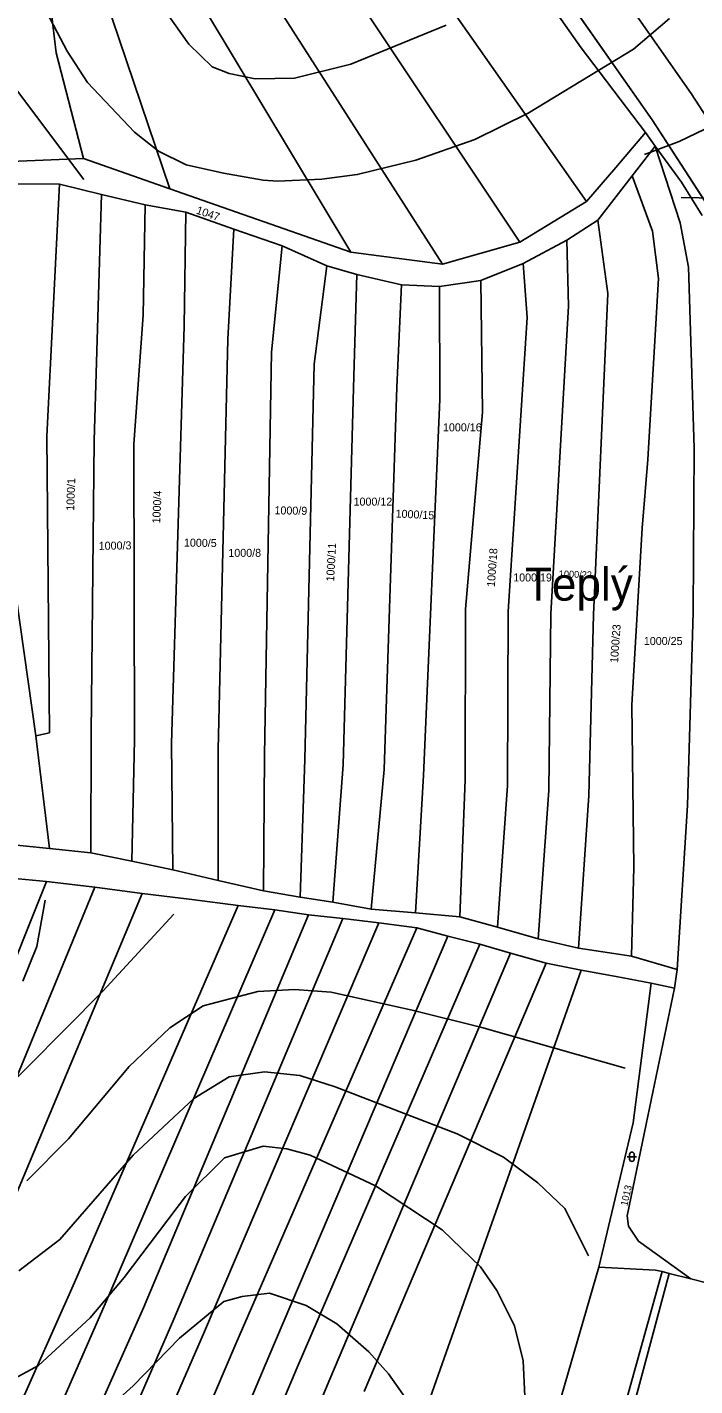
# Model space of a CAD drawing. Extents: x -555860 to -552701, y -1187050 to -1182291.
# Drawn here: x -553213.8 to -553072, y -1185562.4 to -1185273.9 of the extents above; entities that cross this region are included whole.
import ezdxf

# ---------------------------------------------------------------- set-up
doc = ezdxf.new("R2010")
doc.units = 0
for name, color, linetype in [('LEG_2b', 7, 'Continuous'), ('Level 25', 7, 'Continuous'), ('Level 28', 7, 'Continuous'), ('Level 30', 7, 'Continuous'), ('Level 40', 7, 'Continuous'), ('Level 41', 7, 'Continuous'), ('navrh_BV', 7, 'Continuous'), ('Parcelní čísla', 7, 'Continuous')]:
    doc.layers.add(name, color=color, linetype=linetype)

msp = doc.modelspace()

# ---------------------------------------------------------------- linework, layer by layer
at = {"layer": 'Level 25'}
for p, q in [((-553086.39, -1185513.78), (-553084.39, -1185513.78)), ((-553085.89, -1185513.28), (-553085.89, -1185514.28)), ((-553084.89, -1185514.28), (-553084.89, -1185513.28))]:
    msp.add_line(p, q, dxfattribs=at)
for centre, start, end in [((-553085.39, -1185513.28), 0, 180), ((-553085.39, -1185514.28), 180, 359.9879)]:
    msp.add_arc(centre, 0.5, start, end, dxfattribs=at)
at = {"layer": 'Level 28'}
msp.add_lwpolyline([(-553335.3, -1184893.6), (-553329.69, -1184910.28), (-553304.44, -1184964.29), (-553295.78, -1184977.82), (-553275.71, -1185006.86), (-553246.62, -1185051.72), (-553209.69, -1185112.62), (-553192, -1185138.59), (-553167.79, -1185169.52), (-553146.64, -1185201.83), (-553123.18, -1185233.43), (-553081.09, -1185293.58), (-553054.48, -1185334.7), (-553025.69, -1185378.7), (-553018.36, -1185395.37), (-553012.48, -1185445.05)], dxfattribs=at)
at = {"layer": 'Level 30'}
for points in [[(-553002.47, -1185444.56), (-553008.6, -1185392.71), (-553016.87, -1185373.92), (-553046.1, -1185329.25), (-553072.79, -1185288), (-553115.07, -1185227.58), (-553138.44, -1185196.11), (-553159.66, -1185163.69), (-553183.92, -1185132.69), (-553201.28, -1185107.21), (-553238.15, -1185046.41), (-553267.4, -1185001.3), (-553287.45, -1184972.28), (-553295.66, -1184959.46), (-553320.39, -1184906.56), (-553325.94, -1184890.07)], [(-553335.3, -1184893.6), (-553329.69, -1184910.28), (-553304.44, -1184964.29), (-553295.78, -1184977.82), (-553275.71, -1185006.86), (-553246.62, -1185051.72), (-553209.69, -1185112.62), (-553192, -1185138.59), (-553167.79, -1185169.52), (-553146.64, -1185201.83), (-553123.18, -1185233.43), (-553081.09, -1185293.58), (-553054.48, -1185334.7), (-553025.69, -1185378.7), (-553018.36, -1185395.37), (-553012.48, -1185445.05)]]:
    msp.add_lwpolyline(points, dxfattribs=at)
at = {"layer": 'Level 40'}
for points in [[(-553034.25, -1185260.35), (-553035.01, -1185273.74), (-553035.84, -1185278.73), (-553037.11, -1185283.87), (-553039.03, -1185288.71), (-553041.56, -1185293.44), (-553044.3, -1185298), (-553048.49, -1185302.84), (-553050.68, -1185305.98), (-553056.38, -1185308.87), (-553063.39, -1185310.26), (-553074.92, -1185310.03)], [(-553182.67, -1185462.3), (-553197.74, -1185478.63), (-553221.64, -1185502.66)]]:
    msp.add_lwpolyline(points, dxfattribs=at)
at = {"layer": 'Level 41'}
for points in [[(-553301.28, -1185138.95), (-553299.29, -1185139.8), (-553292.64, -1185143.68), (-553283.76, -1185151.72), (-553276.55, -1185161.43), (-553265.32, -1185178.9), (-553257.97, -1185193.87), (-553253.12, -1185206.35), (-553245.49, -1185231.31), (-553238.84, -1185248.78), (-553226.64, -1185271.8), (-553222.06, -1185279.28), (-553201.75, -1185306.27)], [(-553233.29, -1185225.76), (-553205.28, -1185279.01), (-553200.98, -1185285.66), (-553191, -1185296.2), (-553185.87, -1185300.22), (-553180, -1185303.15), (-553172.1, -1185304.88), (-553163.71, -1185306.38), (-553160.63, -1185306.6), (-553151.2, -1185306.18), (-553143.72, -1185305.21), (-553131.24, -1185302.16), (-553118.76, -1185297.73), (-553107.39, -1185292.18), (-553085.07, -1185278.59), (-553077.44, -1185272.07)], [(-553124.86, -1185273.46), (-553145.1, -1185281.78), (-553157.03, -1185284.69), (-553165.35, -1185284.83), (-553170.9, -1185283.72), (-553174.5, -1185282.34), (-553179.49, -1185277.48), (-553190.72, -1185261.54)], [(-553082.71, -1185300.92), (-553075.35, -1185298.19), (-553068.15, -1185294.68)], [(-553497.02, -1185470.49), (-553469.42, -1185454.69), (-553465.96, -1185454.41), (-553463.05, -1185455.1), (-553445.85, -1185478.95), (-553438.78, -1185486.44), (-553426.3, -1185496.84), (-553398.98, -1185514.86), (-553368.76, -1185532.47), (-553345.32, -1185548.42), (-553327.16, -1185563.53), (-553318.56, -1185569.77), (-553309, -1185574.9), (-553304.56, -1185576.43), (-553295.69, -1185577.54), (-553289, -1185577.47), (-553282.38, -1185576.57), (-553262.41, -1185571.99), (-553229.13, -1185565.47), (-553218.04, -1185561.73), (-553211.38, -1185558.12), (-553200.43, -1185548), (-553193.22, -1185539.41)], [(-553214.67, -1185476.48), (-553211.74, -1185469.11), (-553209.99, -1185459.29)], [(-553213.88, -1185518.89), (-553205, -1185510.01), (-553192.11, -1185494.62), (-553183.51, -1185486.44), (-553176.44, -1185481.72), (-553164.79, -1185478.67), (-553157.03, -1185478.26), (-553149.26, -1185478.81), (-553131.79, -1185482.69), (-553117.28, -1185486.36)], [(-553117.28, -1185486.36), (-553086.86, -1185494.97)], [(-553094.65, -1185534.8), (-553099.64, -1185524.75), (-553105.34, -1185519.32), (-553112.66, -1185513.89), (-553122.5, -1185508.9), (-553148.43, -1185498.92), (-553155.92, -1185496.56), (-553163.41, -1185495.73), (-553170.9, -1185496.84), (-553178.38, -1185501.41), (-553191.28, -1185513.48), (-553206.81, -1185531.36), (-553215.54, -1185538.02)], [(-553193.22, -1185539.41), (-553180.18, -1185522.21), (-553171.86, -1185514.03), (-553163.68, -1185511.53), (-553158.69, -1185512.09), (-553153.7, -1185513.48), (-553139.83, -1185519.99), (-553125.69, -1185529.28), (-553117.51, -1185537.19), (-553114.05, -1185542.18), (-553110.3, -1185549.67), (-553108.5, -1185557.15), (-553107.81, -1185572.13), (-553108.66, -1185586.83)], [(-553202.65, -1185572.68), (-553191.28, -1185562.42), (-553181.43, -1185552.3), (-553172, -1185544.54), (-553168.12, -1185543.43), (-553162.3, -1185542.73), (-553154.53, -1185545.37), (-553148.02, -1185549.25), (-553141.22, -1185555.21), (-553137.06, -1185559.9), (-553132.35, -1185566.58)]]:
    msp.add_lwpolyline(points, dxfattribs=at)
at = {"layer": 'navrh_BV'}
for p, q in [((-553081.09, -1185293.58), (-553123.18, -1185233.43)), ((-553096.2, -1185278.25), (-553126.2, -1185235.48)), ((-553212.26, -1185240.68), (-553207.62, -1185279.32)), ((-553183.47, -1185308.24), (-553204.85, -1185244.95)), ((-553095.04, -1185310.94), (-553132.14, -1185257.95)), ((-553147.31, -1185262.35), (-553109.2, -1185319.53)), ((-553125.61, -1185324.23), (-553162.53, -1185266.6)), ((-553175.94, -1185270.38), (-553145.08, -1185321.66)), ((-553207.62, -1185279.32), (-553201.82, -1185301.77)), ((-553082.5, -1185296.28), (-553096.2, -1185278.25)), ((-553054.48, -1185334.7), (-553081.09, -1185293.58)), ((-553082.5, -1185296.28), (-553088.81, -1185303.71)), ((-553080.44, -1185299.18), (-553082.5, -1185296.28)), ((-553082.87, -1185302.3), (-553080.44, -1185299.18)), ((-553080.44, -1185299.18), (-553075.19, -1185315.45)), ((-553074.85, -1185306.8), (-553080.44, -1185299.18)), ((-553201.82, -1185301.77), (-553217.23, -1185302.42)), ((-553183.47, -1185308.24), (-553201.82, -1185301.77)), ((-553085.32, -1185305.43), (-553082.87, -1185302.3)), ((-553088.81, -1185303.71), (-553095.04, -1185310.94)), ((-553092.62, -1185314.88), (-553085.32, -1185305.43)), ((-553085.32, -1185305.43), (-553081.04, -1185317.2)), ((-553223.12, -1185307.13), (-553206.89, -1185307.24)), ((-553209.64, -1185360.78), (-553206.89, -1185307.24)), ((-553206.89, -1185307.24), (-553198, -1185309.4)), ((-553145.08, -1185321.66), (-553183.47, -1185308.24)), ((-553070.46, -1185313.92), (-553074.85, -1185306.8)), ((-553198, -1185309.4), (-553199.58, -1185361.7)), ((-553198, -1185309.4), (-553188.72, -1185311.63)), ((-553189.15, -1185335.08), (-553188.72, -1185311.63)), ((-553188.72, -1185311.63), (-553180.12, -1185313.18)), ((-553095.04, -1185310.94), (-553109.2, -1185319.53)), ((-553180.12, -1185313.18), (-553180.43, -1185337.4)), ((-553180.12, -1185313.18), (-553169.88, -1185316.76)), ((-553099.19, -1185319.15), (-553092.62, -1185314.88)), ((-553092.62, -1185314.88), (-553090.49, -1185330.48)), ((-553171.17, -1185340.15), (-553169.88, -1185316.76)), ((-553169.88, -1185316.76), (-553159.63, -1185320.34)), ((-553081.04, -1185317.2), (-553079.72, -1185327.25)), ((-553075.19, -1185315.45), (-553073.36, -1185324.83)), ((-553159.63, -1185320.34), (-553161.91, -1185342.9)), ((-553159.63, -1185320.34), (-553150.16, -1185324.56)), ((-553109.2, -1185319.53), (-553125.61, -1185324.23)), ((-553108.51, -1185324.1), (-553099.19, -1185319.15)), ((-553098.88, -1185333.17), (-553099.19, -1185319.15)), ((-553125.61, -1185324.23), (-553145.08, -1185321.66)), ((-553152.82, -1185345.48), (-553150.16, -1185324.56)), ((-553150.16, -1185324.56), (-553143.77, -1185326.44)), ((-553143.77, -1185326.44), (-553144.44, -1185348.02)), ((-553143.77, -1185326.44), (-553134.31, -1185328.63)), ((-553117.46, -1185327.69), (-553108.51, -1185324.1)), ((-553108.51, -1185324.1), (-553107.62, -1185335.55)), ((-553073.36, -1185324.83), (-553072.21, -1185363.28)), ((-553135.31, -1185350.35), (-553134.31, -1185328.63)), ((-553134.31, -1185328.63), (-553126.26, -1185328.97)), ((-553126.26, -1185328.97), (-553117.46, -1185327.69)), ((-553126.26, -1185328.97), (-553126.21, -1185352.97)), ((-553117.11, -1185355.62), (-553117.46, -1185327.69)), ((-553079.72, -1185327.25), (-553082.02, -1185365.68)), ((-553090.49, -1185330.48), (-553093.57, -1185398.71)), ((-553191.15, -1185362.42), (-553189.15, -1185335.08)), ((-553102.62, -1185398.51), (-553098.88, -1185333.17)), ((-553183.13, -1185426.03), (-553180.43, -1185337.4)), ((-553107.62, -1185335.55), (-553111.66, -1185398.01)), ((-553171.17, -1185340.15), (-553173.26, -1185427.26)), ((-553161.91, -1185342.9), (-553163.39, -1185428.48)), ((-553152.82, -1185345.48), (-553154.81, -1185429.45)), ((-553146.72, -1185430.55), (-553144.44, -1185348.02)), ((-553135.31, -1185350.35), (-553138.01, -1185431.56)), ((-553126.21, -1185352.97), (-553129.63, -1185432.79)), ((-553120.71, -1185397.51), (-553117.11, -1185355.62)), ((-553211.91, -1185424.36), (-553221.1, -1185359.75)), ((-553209.01, -1185423.74), (-553209.64, -1185360.78)), ((-553200.17, -1185423.93), (-553199.58, -1185361.7)), ((-553191.15, -1185362.42), (-553191, -1185425.21)), ((-553072.43, -1185398.14), (-553072.21, -1185363.28)), ((-553083.19, -1185380.31), (-553082.02, -1185365.68)), ((-553085.44, -1185417.79), (-553083.19, -1185380.31)), ((-553120.79, -1185433.75), (-553120.71, -1185397.51)), ((-553111.79, -1185434.91), (-553111.66, -1185398.01)), ((-553103.07, -1185435.98), (-553102.62, -1185398.51)), ((-553093.57, -1185398.71), (-553094.56, -1185437.09)), ((-553073.57, -1185439.19), (-553072.43, -1185398.14)), ((-553084.97, -1185452.27), (-553085.44, -1185417.79)), ((-553211.91, -1185424.36), (-553209.01, -1185423.74)), ((-553209.02, -1185448.31), (-553211.91, -1185424.36)), ((-553200.17, -1185423.93), (-553200.29, -1185449.23)), ((-553191.56, -1185451.04), (-553191, -1185425.21)), ((-553183.13, -1185426.03), (-553182.84, -1185452.88)), ((-553173.23, -1185455.11), (-553173.26, -1185427.26)), ((-553163.39, -1185428.48), (-553163.63, -1185457.33)), ((-553155.8, -1185458.63), (-553154.81, -1185429.45)), ((-553146.72, -1185430.55), (-553148.9, -1185459.69)), ((-553140.73, -1185461.2), (-553138.01, -1185431.56)), ((-553131.35, -1185462.01), (-553129.63, -1185432.79)), ((-553120.79, -1185433.75), (-553121.91, -1185462.81)), ((-553111.79, -1185434.91), (-553113.94, -1185465.03)), ((-553105.3, -1185467.53), (-553103.07, -1185435.98)), ((-553094.56, -1185437.09), (-553096.71, -1185469.5)), ((-553075.77, -1185474.05), (-553073.57, -1185439.19)), ((-553223.87, -1185446.87), (-553209.02, -1185448.31)), ((-553209.02, -1185448.31), (-553200.29, -1185449.23)), ((-553200.29, -1185449.23), (-553191.56, -1185451.04)), ((-553191.56, -1185451.04), (-553182.84, -1185452.88)), ((-553182.84, -1185452.88), (-553173.23, -1185455.11)), ((-553085.47, -1185471.16), (-553084.97, -1185452.27)), ((-553238.53, -1185527.33), (-553209.66, -1185455.3)), ((-553218.61, -1185454.5), (-553209.66, -1185455.3)), ((-553209.66, -1185455.3), (-553199.45, -1185456.56)), ((-553173.23, -1185455.11), (-553163.63, -1185457.33)), ((-553199.45, -1185456.56), (-553229.89, -1185530.58)), ((-553221.23, -1185533.87), (-553189.4, -1185457.89)), ((-553199.45, -1185456.56), (-553189.4, -1185457.89)), ((-553189.4, -1185457.89), (-553178.81, -1185459.16)), ((-553178.81, -1185459.16), (-553168.98, -1185460.44)), ((-553163.63, -1185457.33), (-553155.8, -1185458.63)), ((-553155.8, -1185458.63), (-553148.9, -1185459.69)), ((-553203.72, -1185540.52), (-553168.98, -1185460.44)), ((-553161.17, -1185461.36), (-553196.42, -1185543.23)), ((-553168.98, -1185460.44), (-553161.17, -1185461.36)), ((-553161.17, -1185461.36), (-553154.07, -1185462.39)), ((-553148.9, -1185459.69), (-553140.73, -1185461.2)), ((-553140.73, -1185461.2), (-553131.35, -1185462.01)), ((-553131.35, -1185462.01), (-553121.91, -1185462.81)), ((-553189.11, -1185545.85), (-553154.07, -1185462.39)), ((-553146.74, -1185463.17), (-553182.65, -1185548.31)), ((-553176.16, -1185550.9), (-553139.11, -1185464.14)), ((-553131.06, -1185465.15), (-553169.46, -1185553.53)), ((-553154.07, -1185462.39), (-553146.74, -1185463.17)), ((-553146.74, -1185463.17), (-553139.11, -1185464.14)), ((-553139.11, -1185464.14), (-553131.06, -1185465.15)), ((-553124.51, -1185466.95), (-553131.06, -1185465.15)), ((-553121.91, -1185462.81), (-553113.94, -1185465.03)), ((-553113.94, -1185465.03), (-553105.3, -1185467.53)), ((-553162.48, -1185556.2), (-553124.51, -1185466.95)), ((-553117.69, -1185468.67), (-553124.51, -1185466.95)), ((-553105.3, -1185467.53), (-553096.71, -1185469.5)), ((-553117.69, -1185468.67), (-553156.49, -1185558.56)), ((-553149.56, -1185561), (-553111.14, -1185470.58)), ((-553111.14, -1185470.58), (-553117.69, -1185468.67)), ((-553103.6, -1185472.66), (-553111.14, -1185470.58)), ((-553096.71, -1185469.5), (-553085.47, -1185471.16)), ((-553103.6, -1185472.66), (-553142.27, -1185563.66)), ((-553096.19, -1185474.19), (-553103.6, -1185472.66)), ((-553075.77, -1185474.05), (-553085.47, -1185471.16)), ((-553129.52, -1185568.61), (-553096.19, -1185474.19)), ((-553088.71, -1185475.49), (-553096.19, -1185474.19)), ((-553081.31, -1185476.95), (-553088.71, -1185475.49)), ((-553075.77, -1185474.05), (-553076.38, -1185478.01)), ((-553081.31, -1185476.95), (-553085.1, -1185506.55)), ((-553082.38, -1185506.88), (-553076.38, -1185478.01)), ((-553076.38, -1185478.01), (-553081.31, -1185476.95)), ((-553085.1, -1185506.55), (-553092.39, -1185537.23)), ((-553086.39, -1185526.31), (-553082.38, -1185506.88)), ((-553086.11, -1185528.54), (-553086.39, -1185526.31)), ((-553084.02, -1185531.74), (-553086.11, -1185528.54)), ((-553072.87, -1185539.73), (-553084.02, -1185531.74)), ((-553092.39, -1185537.23), (-553104.36, -1185578.25)), ((-553092.39, -1185537.23), (-553080.42, -1185537.9)), ((-553101.04, -1185617.53), (-553079.01, -1185538.14)), ((-553077.5, -1185538.57), (-553089.69, -1185584.03)), ((-553080.42, -1185537.9), (-553079.01, -1185538.14)), ((-553079.01, -1185538.14), (-553077.5, -1185538.57)), ((-553077.5, -1185538.57), (-553072.87, -1185539.73)), ((-553072.87, -1185539.73), (-553066.22, -1185541.44)), ((-553254.48, -1185653.95), (-553203.72, -1185540.52)), ((-553196.42, -1185543.23), (-553246.56, -1185657.57)), ((-553239.7, -1185660.22), (-553189.11, -1185545.85)), ((-553182.65, -1185548.31), (-553232.77, -1185663.03)), ((-553226.12, -1185665.68), (-553176.16, -1185550.9)), ((-553169.46, -1185553.53), (-553218.8, -1185668.92)), ((-553211.64, -1185671.75), (-553162.48, -1185556.2)), ((-553156.49, -1185558.56), (-553205.15, -1185674.61)), ((-553198.42, -1185677.62), (-553149.56, -1185561))]:
    msp.add_line(p, q, dxfattribs=at)

# ---------------------------------------------------------------- texts
at = {"layer": 'LEG_2b'}
for s, height, rotation, p in [('1047', 1.7, 341, (-553178.03, -1185313.44)), ('1000/1', 1.7, 88, (-553203.8, -1185376.63)), ('1000/4', 1.7, 87, (-553185.56, -1185379.32)), ('1000/9', 1.7, 359, (-553161.29, -1185377.34)), ('1000/15', 1.7, 357, (-553135.6, -1185378)), ('1000/3', 1.7, 1, (-553198.58, -1185384.9)), ('1000/5', 1.7, 359, (-553180.51, -1185384.19)), ('1000/11', 1.7, 87, (-553148.62, -1185391.65)), ('1000/18', 1.7, 86, (-553114.5, -1185392.8)), ('1000/22', 1.452, 358, (-553100.93, -1185390.69)), ('1000/23', 1.7, 86, (-553088.35, -1185408.97)), ('1013', 1.5, 77, (-553086.39, -1185524.35))]:
    msp.add_text(s, height=height, rotation=rotation, dxfattribs=at).set_placement(p)
for s, p in [('1000/16', (-553125.51, -1185359.73)), ('1000/12', (-553144.49, -1185375.5)), ('1000/8', (-553171.07, -1185386.38)), ('1000/19', (-553110.6, -1185391.61)), ('1000/25', (-553082.87, -1185405.1))]:
    msp.add_text(s, height=1.7, dxfattribs=at).set_placement(p)
at = {"layer": 'Parcelní čísla'}
msp.add_text('Teplý', height=7, dxfattribs=at).set_placement((-553108.1, -1185395.68))

doc.saveas('drawing.dxf')
